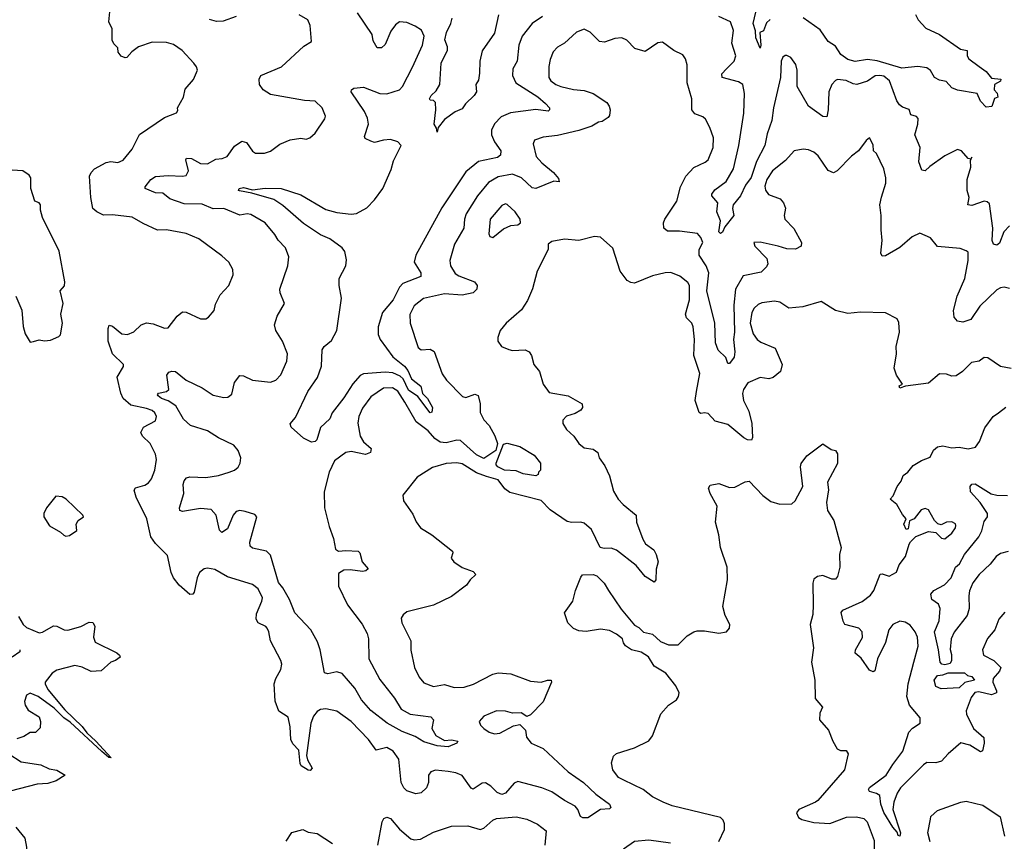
# Model space of a CAD drawing. Extents: x 2143765 to 2212931, y 878955 to 1017455.
# Tile 282 of 309: x 2164877 to 2170367, y 1001087 to 1005667. Entities that reach past the tile are written whole.
import ezdxf

# ---------------------------------------------------------------- set-up
doc = ezdxf.new("R2010")
doc.units = 0

msp = doc.modelspace()

# ---------------------------------------------------------------- linework, layer by layer
at = {"layer": '0CON20XD'}
for points in [[(2167057.5, 1002152.5), (2167077.5, 1002055), (2167105, 1002001.2), (2167131.1, 1001971.1), (2167185, 1001949.4), (2167245, 1001960.6), (2167300, 1001945), (2167355, 1001946.5), (2167407.9, 1001962.1), (2167515, 1002018.1), (2167545, 1002025.5), (2167615, 1002020.6), (2167725, 1001980), (2167785, 1001973.8), (2167820, 1001985), (2167840, 1001985), (2167842.5, 1001975), (2167795.5, 1001864.5), (2167725, 1001792.5), (2167705, 1001782.5), (2167673, 1001803), (2167625, 1001802), (2167585, 1001811.9), (2167535, 1001813.5), (2167465.8, 1001785), (2167438.9, 1001755), (2167445.6, 1001735), (2167465, 1001715.6), (2167495, 1001695.6), (2167525, 1001686.9), (2167555, 1001690), (2167629.7, 1001730.3), (2167665, 1001738.8), (2167697, 1001707), (2167702.7, 1001667.3), (2167728, 1001635), (2167795, 1001603.5), (2167935, 1001473.8), (2168021.1, 1001415), (2168090.1, 1001350.1), (2168165.6, 1001295), (2168173.6, 1001276.4), (2168165, 1001268.8), (2168115, 1001264.2), (2168045, 1001218.8), (2168017, 1001217), (2168003.3, 1001225), (2167990, 1001265), (2167975, 1001282.2), (2167915, 1001313.8), (2167845, 1001362.2), (2167788.6, 1001385), (2167655, 1001420), (2167635, 1001411.9), (2167585, 1001355.6), (2167565, 1001347.3), (2167539, 1001359), (2167503.3, 1001395), (2167475, 1001413.5), (2167455, 1001410.5), (2167405, 1001376.9), (2167395, 1001382.9), (2167345, 1001453.5), (2167308.9, 1001468.9), (2167267, 1001477), (2167196.3, 1001483.7), (2167168.6, 1001475), (2167156.9, 1001455), (2167155.6, 1001415), (2167145.6, 1001385), (2167115, 1001356.9), (2167085, 1001352.2), (2167035, 1001367.8), (2167018.5, 1001385), (2167004.7, 1001414.7), (2166991.5, 1001545), (2166960.4, 1001590.4), (2166925, 1001609.2), (2166865, 1001595.5), (2166822.7, 1001655), (2166725, 1001755.6), (2166645, 1001812.5), (2166585, 1001825.4), (2166555, 1001822.3), (2166535, 1001811.2), (2166515, 1001784.5), (2166501, 1001745), (2166477.1, 1001565), (2166481.7, 1001541.7), (2166508.8, 1001495), (2166497.5, 1001482.5), (2166485, 1001484.2), (2166447.1, 1001507.1), (2166440.3, 1001520.3), (2166432.9, 1001595), (2166400.2, 1001630.2), (2166388.8, 1001655), (2166384.5, 1001725.5), (2166375, 1001778.8), (2166322.1, 1001812.1), (2166302.1, 1001867.9), (2166296.7, 1001965), (2166305.5, 1001994.5), (2166333.8, 1002045), (2166338.8, 1002075), (2166334, 1002095), (2166275.6, 1002205), (2166266.9, 1002255), (2166257.5, 1002275), (2166248.8, 1002285), (2166206, 1002305), (2166195.6, 1002325), (2166197.5, 1002355), (2166227.8, 1002425), (2166230.6, 1002445), (2166207.5, 1002495), (2166175, 1002518.6), (2166035, 1002561.9), (2165965, 1002602.5), (2165925, 1002610), (2165905, 1002605.7), (2165880, 1002585), (2165866.9, 1002555), (2165849.2, 1002475), (2165842.5, 1002465), (2165825, 1002462), (2165765.6, 1002515), (2165735.5, 1002555), (2165720.9, 1002585), (2165700.6, 1002680.6), (2165635, 1002747.8), (2165608.8, 1002785), (2165585.5, 1002885), (2165526.4, 1003005), (2165515.9, 1003044.1), (2165523, 1003057), (2165575, 1003072.2), (2165595, 1003085.6), (2165611.8, 1003108.2), (2165630, 1003155), (2165640, 1003215), (2165633.6, 1003245), (2165605, 1003304.2), (2165562, 1003345), (2165552.5, 1003365), (2165568, 1003395), (2165635, 1003430.8), (2165640, 1003455), (2165630, 1003475), (2165615, 1003487.5), (2165585, 1003499.3), (2165497.6, 1003517.6), (2165454.6, 1003555), (2165440.7, 1003585), (2165420, 1003675), (2165456.8, 1003733.2), (2165455.7, 1003745), (2165395, 1003804.5), (2165369.6, 1003875), (2165370, 1003945), (2165376.7, 1003963.3), (2165395, 1003958), (2165446.6, 1003916.6), (2165478.7, 1003911.3), (2165513.4, 1003926.6), (2165553.6, 1003966.4), (2165585, 1003976.7), (2165621.7, 1003971.7), (2165685, 1003948), (2165705, 1003948.8), (2165755.6, 1004014.4), (2165785, 1004038), (2165805, 1004036), (2165885, 1003998.8), (2165915, 1004000), (2165930.5, 1004009.5), (2165960.8, 1004045), (2165969.1, 1004080.9), (2165995, 1004133.3), (2166043.8, 1004185), (2166066.7, 1004245), (2166066.2, 1004275), (2166043.3, 1004315), (2166005, 1004351.2), (2165876.7, 1004445), (2165805, 1004475.6), (2165695, 1004495.4), (2165645, 1004494.4), (2165565, 1004530), (2165505, 1004565.3), (2165395, 1004578.2), (2165345, 1004577.8), (2165308.1, 1004595), (2165284.3, 1004615), (2165274.6, 1004675), (2165266.9, 1004795), (2165275, 1004815.7), (2165295, 1004835.6), (2165359.5, 1004870.5), (2165385, 1004875.5), (2165425, 1004870.6), (2165455, 1004882.9), (2165504.2, 1004945), (2165545, 1005027.5), (2165685, 1005120.6), (2165751.7, 1005148.3), (2165758.8, 1005161.2), (2165756.7, 1005175), (2165790, 1005235), (2165799.7, 1005280.3), (2165846.6, 1005333.4), (2165868.8, 1005385), (2165863.9, 1005403.9), (2165848.8, 1005425), (2165783.8, 1005495), (2165735, 1005528.8), (2165695, 1005540), (2165615, 1005541.2), (2165540, 1005515), (2165502.5, 1005487.5), (2165475, 1005456.7), (2165465, 1005453.3), (2165443.9, 1005463.9), (2165426.7, 1005485), (2165425, 1005510), (2165401.7, 1005531.7), (2165392.9, 1005552.9), (2165392.5, 1005615), (2165373.8, 1005655), (2165380.4, 1005710.4)], [(2166975.2, 1004135), (2166959.5, 1004105), (2166900.8, 1004035), (2166876, 1003955), (2166875, 1003912), (2166886.9, 1003885), (2166958.3, 1003788.3), (2167022.9, 1003735), (2167041, 1003711), (2167061.6, 1003665), (2167113.2, 1003623.2), (2167123.7, 1003583.7), (2167151.2, 1003555), (2167179.1, 1003505), (2167175, 1003478.8), (2167165, 1003475.8), (2167096.9, 1003566.9), (2167045, 1003602.6), (2167014.9, 1003664.9), (2166999.2, 1003679.2), (2166958, 1003698), (2166915, 1003702.4), (2166795, 1003692.6), (2166775.7, 1003684.3), (2166735, 1003637.9), (2166685, 1003558.5), (2166620, 1003475), (2166607.2, 1003442.8), (2166555, 1003393.3), (2166534.4, 1003325.6), (2166525, 1003314.7), (2166505, 1003312.6), (2166458.8, 1003335), (2166391.2, 1003395), (2166385.5, 1003414.5), (2166415, 1003450), (2166484.3, 1003595), (2166537.4, 1003672.6), (2166560.2, 1003735), (2166562.9, 1003827.1), (2166574.7, 1003845.3), (2166615, 1003878.2), (2166645.7, 1003935), (2166670.7, 1004115), (2166659.2, 1004185), (2166659.2, 1004225), (2166695.7, 1004295), (2166698.8, 1004328.8), (2166690, 1004375), (2166675, 1004394.2), (2166605.7, 1004445.7), (2166555, 1004466.7), (2166460.3, 1004530.3), (2166401.3, 1004581.3), (2166345, 1004631.8), (2166294.2, 1004665), (2166170.6, 1004700.6), (2166102.6, 1004712.6), (2166097.5, 1004715), (2166101.4, 1004725), (2166125, 1004731.2), (2166175, 1004717.9), (2166245, 1004727.1), (2166335.3, 1004725.3), (2166445, 1004690.6), (2166585, 1004609.2), (2166645, 1004591.8), (2166725, 1004582.7), (2166755, 1004586.2), (2166812.8, 1004617.2), (2166855, 1004662.2), (2166901.1, 1004725), (2166948.3, 1004831.7), (2166960.8, 1004879.2), (2167004, 1004965), (2166985.9, 1004985.9), (2166945, 1004998.1), (2166905, 1004995.6), (2166855, 1004981.9), (2166835, 1004990), (2166804.2, 1005004.2), (2166798.8, 1005015), (2166821.5, 1005085), (2166816.9, 1005116.9), (2166800, 1005155), (2166726.2, 1005265), (2166726.7, 1005275), (2166740, 1005285), (2166795, 1005290), (2166885, 1005255.6), (2166925, 1005252.9), (2166994.5, 1005275.5), (2167010.8, 1005295), (2167067.9, 1005402.1), (2167122.2, 1005525), (2167131.9, 1005575), (2167117.4, 1005607.4), (2167081.3, 1005631.3), (2167035, 1005651.9), (2166995.7, 1005654.3), (2166972, 1005638), (2166947.2, 1005602.8), (2166915, 1005528.8), (2166895, 1005510), (2166870.7, 1005510.7), (2166848.3, 1005548.3), (2166843.3, 1005585), (2166760, 1005705)], [(2169061.4, 1005668.6), (2169040.9, 1005649.1), (2169025, 1005604.5), (2169003.3, 1005595), (2169010, 1005525), (2169005, 1005507.5), (2168980.8, 1005565), (2168978.8, 1005605), (2168967.2, 1005645), (2168981.9, 1005708.1)], [(2166719.1, 1002600.9), (2166685, 1002598.9), (2166655, 1002579.2), (2166655, 1002510), (2166705.5, 1002405), (2166786.8, 1002296.8), (2166813.7, 1002245), (2166822.1, 1002215), (2166823.4, 1002103.4), (2166885, 1001988.8), (2166966.4, 1001885), (2167003.4, 1001823.4), (2167055, 1001796.6), (2167170.3, 1001780.3), (2167184.1, 1001764.1), (2167175.8, 1001715), (2167197.2, 1001677.2), (2167245, 1001648.6), (2167285, 1001653.1), (2167319.2, 1001645), (2167315, 1001634.2), (2167266.7, 1001613.3), (2167205, 1001619.2), (2167130.8, 1001640.8), (2167081.3, 1001671.3), (2167009.4, 1001699.4), (2166926, 1001745), (2166835, 1001815.5), (2166783.3, 1001875), (2166745, 1001940), (2166675, 1002023.1), (2166645, 1002032.5), (2166595, 1002020), (2166576.2, 1002026.2), (2166552.6, 1002155), (2166538.1, 1002198.1), (2166501.1, 1002265), (2166411.4, 1002361.4), (2166382.3, 1002435), (2166345, 1002499.3), (2166319.7, 1002529.7), (2166275, 1002681.8), (2166254.1, 1002704.1), (2166175, 1002720.6), (2166162.9, 1002732.9), (2166160.8, 1002755), (2166200, 1002895), (2166188.6, 1002908.6), (2166135, 1002925.8), (2166105, 1002930.8), (2166084, 1002925), (2166068.1, 1002905), (2166035, 1002828), (2166005, 1002807.5), (2165991.8, 1002821.8), (2165972.5, 1002905), (2165945, 1002936.5), (2165885, 1002942.3), (2165785, 1002924.6), (2165770.6, 1002930.6), (2165767.5, 1002945), (2165792.5, 1003025), (2165788.6, 1003075), (2165794.5, 1003095.5), (2165807.6, 1003112.4), (2165825, 1003118.9), (2165915.6, 1003114.4), (2165985, 1003126.2), (2166045, 1003144.8), (2166075, 1003156.5), (2166095, 1003172.1), (2166106.8, 1003195), (2166109.8, 1003225), (2166095, 1003265.5), (2166070.8, 1003295), (2165985, 1003336.1), (2165925, 1003374.3), (2165830, 1003405), (2165790.2, 1003440.2), (2165748.2, 1003515), (2165705, 1003541.9), (2165667.9, 1003555), (2165650, 1003570), (2165646.4, 1003575), (2165651.2, 1003585), (2165695.6, 1003594.4), (2165708.5, 1003605), (2165698.1, 1003685), (2165708.7, 1003701.3), (2165725, 1003707.8), (2165745, 1003705.6), (2165805, 1003657.8), (2165895, 1003615.6), (2165955, 1003572.9), (2166015, 1003560.8), (2166037.3, 1003562.7), (2166060.7, 1003579.3), (2166074, 1003645), (2166105, 1003683.8), (2166125, 1003680.8), (2166175, 1003656.9), (2166275, 1003647.1), (2166305, 1003657.5), (2166332.6, 1003687.4), (2166367.4, 1003762.6), (2166370, 1003805), (2166343.1, 1003875), (2166304.4, 1003935), (2166298.1, 1003965), (2166312.9, 1004015), (2166353.8, 1004085), (2166330, 1004145), (2166327.8, 1004165), (2166371.9, 1004295), (2166378.6, 1004345), (2166359.2, 1004395), (2166318, 1004438), (2166299.6, 1004469.6), (2166245.6, 1004535), (2166165, 1004580.4), (2166145, 1004585.4), (2166105, 1004577.3), (2166015, 1004614), (2165955, 1004612.3), (2165895, 1004639.1), (2165795, 1004639.6), (2165715, 1004668.1), (2165675, 1004698.9), (2165635, 1004701.1), (2165576.2, 1004725), (2165576.2, 1004735), (2165609.3, 1004775), (2165635, 1004792.4), (2165705, 1004798.8), (2165785, 1004794.1), (2165805, 1004799.1), (2165817.7, 1004825), (2165803.1, 1004885), (2165806.7, 1004895), (2165835, 1004893.5), (2165885, 1004864.5), (2165925, 1004863.6), (2165970.7, 1004889.3), (2166006.7, 1004893.3), (2166034.2, 1004905), (2166075, 1004961.9), (2166115, 1004990), (2166141.3, 1004981.3), (2166175, 1004934), (2166192.1, 1004922.1), (2166242.7, 1004922.7), (2166275, 1004933.1), (2166327.9, 1004972.1), (2166385, 1004997.9), (2166445, 1005005.6), (2166475, 1005001.2), (2166495, 1005008.8), (2166525.5, 1005034.5), (2166578.1, 1005115), (2166581.4, 1005128.6), (2166564.4, 1005175), (2166525, 1005212.9), (2166465, 1005215.5), (2166275, 1005250), (2166234, 1005275), (2166214, 1005305), (2166211.9, 1005335), (2166222.5, 1005355), (2166336.5, 1005403.5), (2166461.4, 1005518.6), (2166503.3, 1005545), (2166497.1, 1005635), (2166482.9, 1005665), (2166435, 1005693.5)], [(2166085, 1005685.1), (2166012.4, 1005657.6), (2165975, 1005656.9), (2165935, 1005667.5)], [(2167791.9, 1005685), (2167734.1, 1005645.9), (2167679.5, 1005575), (2167659.5, 1005525), (2167650, 1005435), (2167626.6, 1005393.4), (2167625.6, 1005355), (2167643.3, 1005315), (2167766.4, 1005236.4), (2167809.6, 1005199.6), (2167830.5, 1005175), (2167831.9, 1005165), (2167823, 1005157), (2167755, 1005165.2), (2167613.1, 1005146.9), (2167562.5, 1005125), (2167525, 1005085.8), (2167508.3, 1005051.7), (2167507.8, 1005025), (2167525.3, 1004985.3), (2167560, 1004935), (2167558.8, 1004911.2), (2167541.3, 1004898.7), (2167435, 1004877.1), (2167365, 1004818.9), (2167231.3, 1004618.7), (2167085, 1004354.2), (2167076.5, 1004315), (2167114.4, 1004255), (2167114.3, 1004235.7), (2167013.7, 1004196.3), (2166994.8, 1004175.2), (2166975.2, 1004135)], [(2167546.6, 1005693.4), (2167525, 1005592.5), (2167456.2, 1005493.8), (2167443.1, 1005435), (2167441.1, 1005368.9), (2167435, 1005330), (2167420, 1005305), (2167423.3, 1005265), (2167412, 1005245), (2167362.5, 1005197.5), (2167345, 1005170), (2167305, 1005153.3), (2167245, 1005110), (2167210, 1005065), (2167205, 1005040), (2167201.7, 1005061.7), (2167187.5, 1005085), (2167197.5, 1005165), (2167196.2, 1005205), (2167185, 1005216.7), (2167165, 1005217.5), (2167162, 1005225), (2167172, 1005245), (2167199.9, 1005270.1), (2167219.4, 1005305), (2167227.5, 1005425), (2167263.2, 1005496.8), (2167263, 1005515), (2167247.6, 1005555), (2167256.4, 1005595), (2167281.5, 1005645), (2167289, 1005675)], [(2170395, 1004517.1), (2170363.5, 1004485), (2170339.4, 1004420.6), (2170325, 1004409.5), (2170306.9, 1004415), (2170299.4, 1004435), (2170302.7, 1004505), (2170285, 1004640), (2170272.1, 1004652.1), (2170255, 1004654.6), (2170185, 1004630.6), (2170163.8, 1004635), (2170170, 1004675), (2170160.4, 1004715), (2170160, 1004775), (2170180.6, 1004845), (2170178.3, 1004881.7), (2170185, 1004900), (2170180, 1004890), (2170165, 1004893.3), (2170128.8, 1004935), (2170105, 1004942.5), (2170035, 1004908.5), (2169950.7, 1004849.3), (2169925, 1004824), (2169907.7, 1004827.7), (2169889.4, 1004875), (2169897.1, 1004955), (2169868.9, 1005025), (2169884.3, 1005084.3), (2169885.8, 1005115.8), (2169876.8, 1005126.8), (2169845.8, 1005135.8), (2169836.5, 1005166.5), (2169799.3, 1005179.3), (2169782.2, 1005192.2), (2169767.8, 1005215), (2169727.2, 1005325), (2169695, 1005351.1), (2169673.5, 1005356.5), (2169646.1, 1005353.9), (2169605, 1005324.7), (2169545, 1005305.9), (2169525, 1005309.1), (2169485, 1005328.4), (2169437.4, 1005332.6), (2169425, 1005328.1), (2169405, 1005305.6), (2169388.2, 1005265), (2169384.3, 1005165), (2169376.7, 1005125), (2169355, 1005127.5), (2169274.6, 1005185), (2169211.1, 1005295), (2169212.7, 1005385), (2169205, 1005416.2), (2169176.4, 1005456.4), (2169155, 1005467.5), (2169145, 1005466.2), (2169131.9, 1005458.1), (2169121.9, 1005435), (2169119.3, 1005345), (2169080.3, 1005175), (2169071.3, 1005105), (2169045, 1005030.8), (2169030.8, 1004965), (2168984.6, 1004875.4), (2168955, 1004787.1), (2168923.3, 1004745), (2168896, 1004684), (2168855.4, 1004635), (2168851.1, 1004615), (2168858.1, 1004575), (2168808.4, 1004511.6), (2168795, 1004482.2), (2168785, 1004474.7), (2168775.6, 1004485), (2168784.1, 1004545), (2168764.2, 1004595), (2168768.9, 1004645), (2168737.1, 1004685), (2168736.1, 1004695), (2168752, 1004718), (2168815.2, 1004764.8), (2168856.6, 1004835), (2168886.4, 1004965), (2168914.3, 1005145), (2168918.8, 1005255), (2168908.5, 1005305), (2168885, 1005320.5), (2168794.2, 1005345), (2168792.5, 1005365), (2168818, 1005392), (2168860, 1005435), (2168870.9, 1005465), (2168848.2, 1005535), (2168856.3, 1005606.3), (2168840, 1005655), (2168774.4, 1005684.4)], [(2169872.5, 1005695), (2169886.4, 1005666.4), (2169928.8, 1005618.8), (2170005, 1005584.4), (2170123.3, 1005503.3), (2170160, 1005495), (2170160.6, 1005465), (2170168.5, 1005448.5), (2170226, 1005405), (2170265, 1005377.5), (2170295, 1005340), (2170346.7, 1005335), (2170345.9, 1005324.1), (2170312.5, 1005305), (2170310, 1005275), (2170326.7, 1005256.7), (2170330, 1005235), (2170311.7, 1005228.3), (2170296.4, 1005183.6), (2170265, 1005180), (2170235, 1005212.5), (2170216.1, 1005256.1), (2170105, 1005273.3), (2170075, 1005286.2), (2170042.3, 1005322.3), (2170005, 1005330), (2169977.5, 1005345), (2169955, 1005383.3), (2169935, 1005398), (2169885, 1005406), (2169795, 1005397.1), (2169658.1, 1005438.1), (2169605, 1005444.1), (2169535, 1005433.3), (2169495, 1005444.7), (2169455, 1005472.1), (2169425, 1005519.2), (2169385, 1005545.8), (2169339.9, 1005609.9), (2169245, 1005677.9)], [(2170395, 1004167.5), (2170365.5, 1004175.5), (2170345, 1004172.5), (2170325, 1004160.5), (2170230.5, 1004069.5), (2170180, 1003995), (2170135, 1003981.4), (2170105, 1003986.2), (2170088, 1004008), (2170083.3, 1004045), (2170103.6, 1004125), (2170147.1, 1004225), (2170165.5, 1004325), (2170165, 1004370), (2170155, 1004379.2), (2170120.9, 1004390.9), (2169995, 1004402), (2169955, 1004450), (2169895, 1004476.2), (2169853.2, 1004456.8), (2169783.7, 1004396.3), (2169705, 1004350.6), (2169685, 1004348.8), (2169678.9, 1004365), (2169686.7, 1004435), (2169679.7, 1004495), (2169681.1, 1004575), (2169672.5, 1004635), (2169682.3, 1004677.7), (2169705.6, 1004755), (2169706.9, 1004785), (2169694.4, 1004835), (2169655, 1004920), (2169637.5, 1004935), (2169635, 1004970), (2169615, 1005007.5), (2169597, 1004993), (2169553.8, 1004935), (2169515, 1004905.8), (2169434.4, 1004825), (2169415, 1004813.5), (2169385.3, 1004825.3), (2169328.1, 1004908.1), (2169305, 1004928.1), (2169275, 1004940.6), (2169245.8, 1004944.2), (2169195, 1004936), (2169147.8, 1004882.2), (2169074.5, 1004825), (2169043.3, 1004776.7), (2169032, 1004738), (2169035, 1004716.7), (2169052.6, 1004692.6), (2169117.8, 1004667.8), (2169136.6, 1004646.6), (2169146.6, 1004616.6), (2169140, 1004575), (2169142.9, 1004555), (2169192.7, 1004502.7), (2169236.2, 1004425), (2169233.8, 1004405), (2169202.7, 1004387.3), (2169155, 1004390), (2169106.6, 1004403.4), (2169005, 1004427.5), (2168971.2, 1004425), (2168975, 1004404.6), (2169042.8, 1004335), (2169048.4, 1004305), (2169040.9, 1004289.1), (2169010.4, 1004259.6), (2168910.7, 1004239.3), (2168867.7, 1004165), (2168859.1, 1004075), (2168862.7, 1003925), (2168857.5, 1003885), (2168865.2, 1003814.8), (2168860, 1003785), (2168835, 1003750.6), (2168825, 1003751.2), (2168814.4, 1003784.4), (2168772.4, 1003825), (2168756.6, 1003865), (2168752.6, 1003975), (2168708.7, 1004155), (2168720.2, 1004255), (2168705.3, 1004295.3), (2168664.8, 1004355), (2168664.8, 1004385), (2168685.3, 1004425.3), (2168675, 1004452.5), (2168656, 1004475), (2168555, 1004488.5), (2168488.1, 1004488.1), (2168468.6, 1004505), (2168467.5, 1004535), (2168474.5, 1004555), (2168540.5, 1004655), (2168561.8, 1004735), (2168591.2, 1004795), (2168635, 1004843.5), (2168698.3, 1004871.7), (2168715, 1004886.2), (2168744.3, 1004955), (2168745, 1005007.5), (2168725.5, 1005065.5), (2168701.3, 1005111.3), (2168685.4, 1005125.4), (2168641.9, 1005141.9), (2168624.6, 1005164.6), (2168623.8, 1005225), (2168598.2, 1005315), (2168598.5, 1005415), (2168589.4, 1005449.4), (2168575, 1005470.8), (2168525, 1005495.6), (2168462, 1005542), (2168435, 1005538), (2168365, 1005489.2), (2168306.9, 1005506.9), (2168261.7, 1005551.7), (2168235, 1005565.7), (2168195, 1005562), (2168137.7, 1005542.3), (2168110, 1005545), (2168057.3, 1005597.3), (2168025, 1005613.8), (2167982.1, 1005597.9), (2167914.4, 1005535.6), (2167875, 1005513.1), (2167852.4, 1005487.6), (2167834.4, 1005445), (2167826.7, 1005405), (2167826.9, 1005345), (2167839.2, 1005325), (2167866, 1005305), (2167895, 1005293.5), (2167965, 1005276.7), (2168025, 1005271.8), (2168075, 1005255.3), (2168150, 1005205), (2168164.4, 1005185), (2168169.5, 1005165), (2168165, 1005132.5), (2168157.7, 1005122.3), (2168125, 1005100), (2168105, 1005096.2), (2168066.9, 1005073.1), (2167995, 1005048.8), (2167875, 1005021.8), (2167795, 1005012.2), (2167746.7, 1004995), (2167740, 1004975), (2167756.9, 1004905), (2167788.1, 1004868.1), (2167854.2, 1004815), (2167880.7, 1004780.7), (2167885, 1004762.5), (2167855, 1004766.2), (2167755, 1004725.5), (2167735, 1004729.4), (2167674.8, 1004784.8), (2167625, 1004805.3), (2167545, 1004790.8), (2167490.1, 1004759.9), (2167429.6, 1004685), (2167366.9, 1004585), (2167357.3, 1004555), (2167353.2, 1004505), (2167302.3, 1004415), (2167274.6, 1004325), (2167280, 1004295), (2167305, 1004251.8), (2167325, 1004238.5), (2167412.9, 1004205), (2167428.6, 1004185), (2167426.7, 1004165), (2167405, 1004144.6), (2167345, 1004130.8), (2167245, 1004138.4), (2167127.9, 1004112.1), (2167077.4, 1004072.6), (2167052.9, 1004022.9), (2167054.7, 1003974.7), (2167099.8, 1003839.8), (2167115, 1003826.9), (2167165, 1003830), (2167188.1, 1003818.1), (2167233, 1003693), (2167257.5, 1003657.5), (2167345.7, 1003565.7), (2167365, 1003561.4), (2167415, 1003579.1), (2167432.5, 1003572.5), (2167444.6, 1003525.4), (2167445, 1003477.5), (2167465, 1003437.1), (2167494.4, 1003405), (2167527.1, 1003347.1), (2167541.2, 1003305), (2167532.4, 1003265), (2167465, 1003220.2), (2167425, 1003240.5), (2167335, 1003320.6), (2167315, 1003322.5), (2167255, 1003307.6), (2167221.9, 1003311.9), (2167192.4, 1003332.4), (2167155, 1003375.2), (2167087.5, 1003425), (2167024.5, 1003534.5), (2166985, 1003595.9), (2166955, 1003614.7), (2166905, 1003612.3), (2166835.6, 1003565), (2166788.5, 1003501.5), (2166768.2, 1003455), (2166761.6, 1003418.4), (2166776.2, 1003346.2), (2166794.1, 1003314.1), (2166837.1, 1003277.1), (2166834, 1003255), (2166805, 1003242.7), (2166725, 1003258.9), (2166695, 1003254.2), (2166633.1, 1003206.9), (2166602.2, 1003145), (2166575.4, 1003034.6), (2166576.2, 1002945), (2166602.2, 1002842.2), (2166627.1, 1002775), (2166638.6, 1002715), (2166655, 1002703.8), (2166695, 1002708.9), (2166765, 1002704), (2166774.3, 1002694.3), (2166787.1, 1002645), (2166820, 1002605), (2166807.5, 1002595), (2166788.5, 1002591.5), (2166719.1, 1002600.9)], [(2164935, 1003870), (2164955, 1003872.5), (2164985, 1003882.5), (2165015, 1003876.7), (2165049.3, 1003880.7), (2165095, 1003900), (2165105, 1003910), (2165116.2, 1003975), (2165106.7, 1004025), (2165119.2, 1004085), (2165102, 1004155), (2165126.8, 1004183.2), (2165128.6, 1004205), (2165097, 1004377), (2165004, 1004565), (2164992.5, 1004605), (2164993.3, 1004635), (2164985.8, 1004645.8), (2164961.2, 1004655), (2164939.2, 1004725), (2164940, 1004785), (2164929.3, 1004799.3), (2164895, 1004823.3), (2164835, 1004828.8)], [(2167515, 1004453.3), (2167575, 1004501.2), (2167615, 1004518.8), (2167655, 1004522.5), (2167670, 1004535), (2167666.7, 1004555), (2167640, 1004595), (2167595, 1004636), (2167585, 1004640), (2167565, 1004631.2), (2167501.1, 1004555), (2167493, 1004473), (2167498.3, 1004458.3), (2167515, 1004453.3)], [(2170405, 1003722.2), (2170345, 1003734.3), (2170275, 1003782.5), (2170255, 1003783.3), (2170225.9, 1003764.1), (2170184.5, 1003755.5), (2170133.3, 1003705), (2170098.8, 1003681.2), (2170075, 1003678.8), (2170045, 1003691.2), (2170005, 1003692), (2169945, 1003640.8), (2169816.4, 1003623.6), (2169785, 1003612.5), (2169780, 1003625), (2169800, 1003635), (2169766.2, 1003685), (2169752.5, 1003725), (2169765.7, 1003805), (2169764.3, 1003845.7), (2169782.5, 1003925), (2169778.3, 1003978.3), (2169770, 1004000), (2169705, 1004032), (2169565, 1004035.6), (2169495, 1004028.8), (2169425, 1004046), (2169345, 1004096), (2169243.2, 1004066.8), (2169165, 1004058), (2169115, 1004092.2), (2169085, 1004097.5), (2169015, 1004087.8), (2168995, 1004079.5), (2168971.9, 1004058.1), (2168959.6, 1004035), (2168950.8, 1003975), (2168966.7, 1003915), (2168988.6, 1003885), (2169009.1, 1003869.1), (2169090, 1003835), (2169127.8, 1003745), (2169119.4, 1003705), (2169078.1, 1003671.9), (2169054.5, 1003664.5), (2169005, 1003672.5), (2168937.4, 1003642.6), (2168913.3, 1003605), (2168907.8, 1003582.2), (2168913.5, 1003545), (2168941.9, 1003485), (2168960, 1003415), (2168962.7, 1003337.3), (2168957.8, 1003322.2), (2168935, 1003324.7), (2168915, 1003335.4), (2168825, 1003411.2), (2168755, 1003429.2), (2168715, 1003472), (2168695, 1003476), (2168675, 1003471.2), (2168665, 1003476.7), (2168644.1, 1003545), (2168650.9, 1003595), (2168668.7, 1003695), (2168636.2, 1003795), (2168639.5, 1003885), (2168631.8, 1003955), (2168625.3, 1003975.3), (2168595, 1004004.2), (2168588.5, 1004025), (2168612.2, 1004105), (2168611.8, 1004185), (2168602.2, 1004202.2), (2168557, 1004237), (2168507.4, 1004257.4), (2168475.6, 1004255.6), (2168405, 1004239.4), (2168305, 1004198.8), (2168285, 1004201.2), (2168265, 1004213.3), (2168225.8, 1004265), (2168184.1, 1004394.1), (2168115, 1004453.8), (2168082.3, 1004457.7), (2167995, 1004435.8), (2167915, 1004444), (2167845, 1004431.2), (2167823.8, 1004416.2), (2167823.3, 1004385), (2167762, 1004265), (2167736.7, 1004166.7), (2167708.3, 1004101.7), (2167675, 1004050), (2167590, 1003975), (2167555.9, 1003934.1), (2167543.8, 1003895), (2167543.8, 1003875), (2167564.4, 1003844.4), (2167605, 1003828.6), (2167625, 1003822.9), (2167695, 1003825.6), (2167718, 1003815), (2167730, 1003795), (2167744.3, 1003745), (2167776.2, 1003705), (2167796.2, 1003635), (2167829.5, 1003589.5), (2167935, 1003570), (2168013.3, 1003525), (2168014.2, 1003505), (2168005, 1003490.8), (2167975, 1003471.1), (2167925, 1003457.5), (2167906, 1003435), (2167906.2, 1003415), (2167925, 1003383.3), (2167966.2, 1003345), (2167995, 1003304), (2168025, 1003280), (2168075, 1003271.9), (2168100.8, 1003255), (2168108.1, 1003225), (2168140.3, 1003180.3), (2168165.7, 1003125), (2168188.3, 1003038.3), (2168214.2, 1002995), (2168242, 1002965), (2168314, 1002905), (2168316.2, 1002865), (2168350.9, 1002770.9), (2168366.2, 1002745), (2168411.9, 1002711.9), (2168425.9, 1002685.9), (2168436.2, 1002645), (2168425.5, 1002604.5), (2168424.2, 1002545), (2168415, 1002532), (2168365, 1002562.2), (2168315, 1002623.5), (2168205, 1002709.6), (2168175, 1002720.5), (2168135, 1002718.5), (2168114.3, 1002725), (2168066.2, 1002825), (2168025, 1002860), (2168005, 1002866.2), (2167955, 1002864.6), (2167930.4, 1002870.4), (2167834.8, 1002934.8), (2167785, 1002987.1), (2167610.6, 1003030.6), (2167582.1, 1003052.1), (2167545, 1003101.2), (2167480.6, 1003120.6), (2167425, 1003140.9), (2167345, 1003190.5), (2167315, 1003196.5), (2167255, 1003192.9), (2167178.8, 1003171.2), (2167092.7, 1003117.3), (2167014.1, 1003015.9), (2167016.7, 1002985), (2167069.7, 1002909.7), (2167087.3, 1002867.3), (2167112, 1002835), (2167174.6, 1002794.6), (2167290, 1002705), (2167292.5, 1002695), (2167283.3, 1002665), (2167297.5, 1002645), (2167345, 1002614), (2167405, 1002591.2), (2167420, 1002575), (2167388.8, 1002545), (2167368.8, 1002515), (2167285, 1002452), (2167185, 1002402.5), (2167035, 1002366.2), (2167015, 1002350), (2167005, 1002330), (2167007.5, 1002305), (2167057.1, 1002205), (2167057.5, 1002152.5)], [(2164856.2, 1004125), (2164888.3, 1004048.3), (2164897, 1003957), (2164907.5, 1003915), (2164935, 1003870)], [(2170370, 1002365), (2170335.7, 1002325), (2170314.5, 1002265.5), (2170272.2, 1002217.8), (2170246, 1002155), (2170251.2, 1002125), (2170308.8, 1002095), (2170347.5, 1002055), (2170339.4, 1002035), (2170303.8, 1001995), (2170303.6, 1001975), (2170324.1, 1001925.9), (2170322.9, 1001915), (2170295, 1001904), (2170225, 1001920), (2170203.3, 1001916.7), (2170181.2, 1001888.8), (2170153.3, 1001815), (2170156.2, 1001795), (2170195, 1001715.5), (2170253.3, 1001665), (2170254.6, 1001635), (2170245, 1001592), (2170235, 1001585.6), (2170175, 1001623.8), (2170124.5, 1001635.5), (2170053.1, 1001575), (2170017, 1001533), (2169985, 1001524.3), (2169935, 1001527.1), (2169916.1, 1001513.9), (2169787.3, 1001385), (2169768.7, 1001355), (2169750.5, 1001305), (2169745.8, 1001265), (2169787.8, 1001135), (2169785, 1001116.2), (2169775, 1001120), (2169768.7, 1001138.7), (2169745, 1001165.7), (2169695, 1001247.8), (2169679.1, 1001295), (2169672.2, 1001342.2), (2169655, 1001353.8), (2169614.8, 1001364.8), (2169609.6, 1001375), (2169615, 1001386.2), (2169708.5, 1001455), (2169744.7, 1001515), (2169801, 1001589), (2169834.2, 1001695.8), (2169855, 1001718), (2169898.5, 1001745), (2169897.1, 1001775), (2169837.9, 1001845), (2169823.1, 1001895), (2169831.3, 1001965), (2169862, 1002085), (2169886, 1002174), (2169883.6, 1002225), (2169869.5, 1002255), (2169841.7, 1002291.7), (2169815, 1002308.9), (2169785, 1002313.3), (2169745.4, 1002294.6), (2169723.1, 1002265), (2169704, 1002195), (2169660.4, 1002105), (2169645, 1002036.7), (2169635, 1002032), (2169615, 1002040.8), (2169568.1, 1002108.1), (2169535.8, 1002135.8), (2169538.1, 1002155), (2169576.5, 1002223.5), (2169573.6, 1002255), (2169555, 1002275.4), (2169478.5, 1002295), (2169467.7, 1002315), (2169456.9, 1002363.1), (2169466, 1002375), (2169575, 1002422.8), (2169621.1, 1002458.9), (2169639.7, 1002485), (2169674.6, 1002575.4), (2169685, 1002578.1), (2169725, 1002565.6), (2169765, 1002587.1), (2169781.3, 1002628.7), (2169816.3, 1002673.7), (2169835.9, 1002744.1), (2169844.3, 1002755.7), (2169874.3, 1002785.7), (2169945, 1002813.8), (2169985, 1002807.5), (2170016.4, 1002776.4), (2170035, 1002773.8), (2170075, 1002804), (2170095, 1002833.8), (2170097.3, 1002847.3), (2170095, 1002856.7), (2170075, 1002868), (2170045, 1002866), (2170015, 1002851.2), (2169996.4, 1002856.4), (2169976.7, 1002875), (2169944.3, 1002934.3), (2169925, 1002941.9), (2169903.3, 1002935), (2169865, 1002883.8), (2169837.5, 1002872.5), (2169831.7, 1002828.3), (2169820, 1002825), (2169807.5, 1002855), (2169820, 1002885), (2169798.6, 1002908.6), (2169767.1, 1002965), (2169730, 1002995), (2169747.8, 1003012.2), (2169769.2, 1003065), (2169791.5, 1003095), (2169803.8, 1003126.2), (2169829.4, 1003145), (2169858.1, 1003181.9), (2169905, 1003210.5), (2169952.7, 1003227.3), (2169972.5, 1003267.5), (2169995, 1003285.6), (2170025, 1003291.9), (2170075, 1003280.6), (2170115, 1003284.3), (2170164.5, 1003274.5), (2170206.3, 1003283.7), (2170229.4, 1003315), (2170258.3, 1003391.7), (2170304.5, 1003455.5), (2170335, 1003475.7), (2170375, 1003506.2)], [(2167755, 1003123.8), (2167685, 1003136.2), (2167645, 1003151.4), (2167580, 1003155), (2167542.5, 1003175), (2167533.6, 1003185), (2167534.5, 1003195), (2167575, 1003300), (2167595, 1003305.5), (2167665, 1003288.1), (2167745, 1003240), (2167780, 1003195), (2167780, 1003155), (2167770, 1003145), (2167768.3, 1003131.7), (2167755, 1003123.8)], [(2168775, 1001086.7), (2168806.3, 1001153.7), (2168806.7, 1001185), (2168800, 1001205), (2168785, 1001219.2), (2168515.5, 1001284.5), (2168465, 1001304.6), (2168405.4, 1001335.4), (2168353.8, 1001375), (2168245, 1001427.5), (2168215, 1001441.9), (2168184.3, 1001485), (2168175.9, 1001524.1), (2168187.7, 1001562.3), (2168205, 1001576.2), (2168305, 1001607.5), (2168385, 1001647.5), (2168405.4, 1001674.6), (2168452.4, 1001797.6), (2168493.8, 1001845), (2168538.8, 1001875), (2168551.2, 1001895), (2168553.8, 1001915), (2168535, 1001953.3), (2168480, 1002025), (2168415, 1002063.8), (2168382.5, 1002115), (2168341.7, 1002141.7), (2168287.5, 1002155), (2168255, 1002177.5), (2168243, 1002193), (2168237.5, 1002215), (2168205, 1002242.5), (2168165, 1002262.5), (2168115, 1002270), (2168035, 1002256.7), (2167995, 1002260), (2167965, 1002272.5), (2167933.9, 1002303.9), (2167915, 1002360), (2167961.2, 1002425), (2167976.2, 1002485), (2168005, 1002560), (2168015, 1002572.5), (2168075, 1002573.8), (2168095, 1002566.2), (2168135.8, 1002525), (2168160.8, 1002485), (2168231.2, 1002381.2), (2168305, 1002292.5), (2168329.3, 1002279.3), (2168355, 1002252.5), (2168405, 1002241.2), (2168450.3, 1002200.3), (2168495, 1002181.4), (2168548, 1002182), (2168598.3, 1002231.7), (2168635, 1002254.2), (2168655, 1002259.4), (2168695, 1002259.5), (2168775, 1002247.1), (2168818.8, 1002255), (2168835.5, 1002274.5), (2168836.9, 1002295), (2168810.6, 1002345), (2168796.7, 1002395), (2168823.3, 1002545), (2168821.9, 1002615), (2168784.3, 1002725), (2168775.8, 1002795), (2168756.2, 1002865), (2168766.2, 1002955), (2168726.7, 1003025), (2168717.5, 1003055), (2168727.5, 1003072.5), (2168775, 1003081.2), (2168835, 1003060), (2168865, 1003061.2), (2168921.2, 1003091.2), (2168945, 1003093.8), (2169020.5, 1003015), (2169065, 1002981.8), (2169115, 1002966.5), (2169182.1, 1002967.9), (2169201.4, 1002985), (2169244.2, 1003065), (2169230, 1003175), (2169235, 1003192.5), (2169266.7, 1003235), (2169355, 1003303.3), (2169401.7, 1003271.7), (2169426.1, 1003266.1), (2169437.7, 1003247.7), (2169437.3, 1003192.7), (2169381.7, 1003088.3), (2169385.9, 1003045.9), (2169375.7, 1002975), (2169381.4, 1002931.4), (2169416, 1002875), (2169456.9, 1002725), (2169447.1, 1002685), (2169450.6, 1002615), (2169437.4, 1002562.6), (2169425, 1002547.5), (2169405, 1002547.8), (2169355, 1002567.9), (2169325, 1002563.5), (2169305, 1002547.5), (2169298.5, 1002525), (2169300.8, 1002405), (2169298.6, 1002351.4), (2169284.2, 1002295), (2169302.2, 1002165), (2169292.1, 1002085), (2169310.4, 1001985), (2169313.2, 1001883.2), (2169353.3, 1001835), (2169338.8, 1001801.2), (2169336, 1001765), (2169386.4, 1001706.4), (2169410, 1001645), (2169435, 1001603.3), (2169453.9, 1001593.9), (2169485, 1001593.3), (2169496.7, 1001575), (2169475, 1001486.2), (2169327.3, 1001315), (2169315, 1001304.7), (2169220.8, 1001265), (2169207.5, 1001245), (2169219.7, 1001219.7), (2169238.5, 1001208.5), (2169305, 1001192), (2169394.6, 1001185.4), (2169487.9, 1001222.1), (2169543.4, 1001223.4), (2169583.5, 1001213.5), (2169602.5, 1001195), (2169641.8, 1001091.8), (2169640.9, 1001045)], [(2170387.5, 1002702.5), (2170345, 1002691.2), (2170320.9, 1002675), (2170287.3, 1002632.7), (2170226.7, 1002573.3), (2170191.9, 1002528.1), (2170173.3, 1002483.3), (2170168.2, 1002455), (2170170.3, 1002385), (2170159.5, 1002345), (2170087.9, 1002252.1), (2170070.5, 1002215), (2170065.7, 1002155.7), (2170072.2, 1002127.8), (2170071.9, 1002095), (2170065, 1002078.5), (2170035, 1002071.6), (2170019.2, 1002075), (2170008.5, 1002085), (2170000.7, 1002155), (2169978.1, 1002255), (2170003.4, 1002316.6), (2170009.2, 1002385), (2169999.3, 1002409.3), (2169962.5, 1002435), (2169956.7, 1002465), (2169974.2, 1002485), (2170033.1, 1002516.9), (2170070, 1002555), (2170095, 1002614.3), (2170116.3, 1002633.7), (2170144.6, 1002685), (2170225.5, 1002785), (2170242.1, 1002817.9), (2170255, 1002868.8), (2170274, 1002895), (2170272.9, 1002915), (2170232.5, 1002975), (2170179.2, 1003035), (2170175.6, 1003065), (2170185, 1003076.9), (2170205, 1003078.8), (2170293.7, 1003023.7), (2170325, 1003016.1), (2170384.8, 1003015.3)], [(2165135, 1002787.5), (2165155, 1002792.5), (2165195, 1002820), (2165192.5, 1002855), (2165202.5, 1002875), (2165232.5, 1002895), (2165230, 1002905), (2165136.7, 1002995), (2165113.6, 1003006.4), (2165078.3, 1003011.7), (2165026.7, 1002945), (2165012.5, 1002915), (2165012.5, 1002895), (2165042.5, 1002845), (2165105, 1002810), (2165123, 1002793), (2165135, 1002787.5)], [(2164870.5, 1002340.5), (2164895.7, 1002295.7), (2164915, 1002278), (2164985, 1002248.6), (2165005, 1002252.5), (2165065, 1002288.6), (2165085, 1002287.1), (2165125, 1002265.6), (2165145, 1002264.5), (2165218.8, 1002285), (2165265, 1002309.1), (2165285, 1002307.1), (2165296.2, 1002286.2), (2165288.1, 1002225), (2165297.5, 1002197.5), (2165418.3, 1002138.3), (2165433.3, 1002125), (2165436.7, 1002113.3), (2165411.2, 1002095), (2165384.6, 1002085.4), (2165332.2, 1002037.8), (2165275, 1002033.8), (2165225, 1002057.5), (2165185, 1002066.7), (2165085, 1002040.5), (2165058, 1002025), (2165018.8, 1001975), (2165019.2, 1001965), (2165035, 1001932.7), (2165129.1, 1001819.1), (2165225, 1001726.8), (2165251, 1001691), (2165302.5, 1001645), (2165387.1, 1001552.9), (2165375, 1001554.6), (2165335, 1001588.5), (2165158.3, 1001751.7), (2165122.6, 1001775), (2165068.9, 1001828.9), (2164981.1, 1001895), (2164935, 1001912.7), (2164915, 1001901.4), (2164904.4, 1001865.6), (2164907.4, 1001845), (2164925, 1001817.5), (2164985, 1001781.4), (2164993.5, 1001755), (2164991.3, 1001718.7), (2164965.6, 1001694.4), (2164935, 1001694), (2164899.5, 1001670.5), (2164861.2, 1001658.8)], [(2164877.2, 1002155), (2164877.4, 1002142.6), (2164835, 1002112.8)], [(2170015, 1001936.7), (2169985, 1001950), (2169975, 1001985.8), (2169995, 1002012.1), (2170025, 1002015.3), (2170053.1, 1002026.9), (2170145, 1002025.5), (2170161.8, 1002011.8), (2170186.2, 1002005), (2170200.9, 1001985), (2170147.6, 1001972.4), (2170115, 1001942.5), (2170015, 1001936.7)], [(2164816.7, 1001575), (2164885, 1001530.8), (2164995, 1001512.5), (2165041.7, 1001491.7), (2165085, 1001483.3), (2165130, 1001455), (2165080, 1001425), (2165035, 1001410), (2164974.5, 1001405.5), (2164825, 1001366.7)], [(2169955, 1001210), (2169956.7, 1001225), (2169995, 1001258.8), (2170125, 1001305.7), (2170155, 1001310), (2170248, 1001288), (2170343.6, 1001223.6), (2170368.8, 1001115)], [(2166873.6, 1001066.4), (2166898.8, 1001195), (2166907.5, 1001215), (2166925, 1001221.2), (2166945, 1001213.8), (2166994.5, 1001154.5), (2167058.8, 1001101.2), (2167075.7, 1001095.7), (2167111.3, 1001098.7), (2167185, 1001137.1), (2167285, 1001172), (2167375, 1001173.3), (2167445, 1001152.9), (2167465, 1001160.8), (2167515, 1001205.8), (2167535, 1001214.2), (2167645, 1001224.4), (2167705, 1001210.8), (2167765, 1001182), (2167813.3, 1001145), (2167805.4, 1001065)], [(2169953.3, 1001085), (2169940.8, 1001135), (2169955, 1001210)], [(2164856, 1001166), (2164906.2, 1001105), (2164916.1, 1001053.9), (2164913.3, 1000995), (2164895, 1000973.8), (2164825, 1000968.8)], [(2166363, 1001087), (2166395, 1001136.7), (2166455, 1001153.3), (2166485, 1001138.8), (2166535, 1001131.2), (2166621.2, 1001075)], [(2168244, 1001045), (2168305, 1001087.5), (2168385.4, 1001094.6), (2168505, 1001079.1)]]:
    msp.add_lwpolyline(points, dxfattribs=at)

doc.saveas('drawing.dxf')
